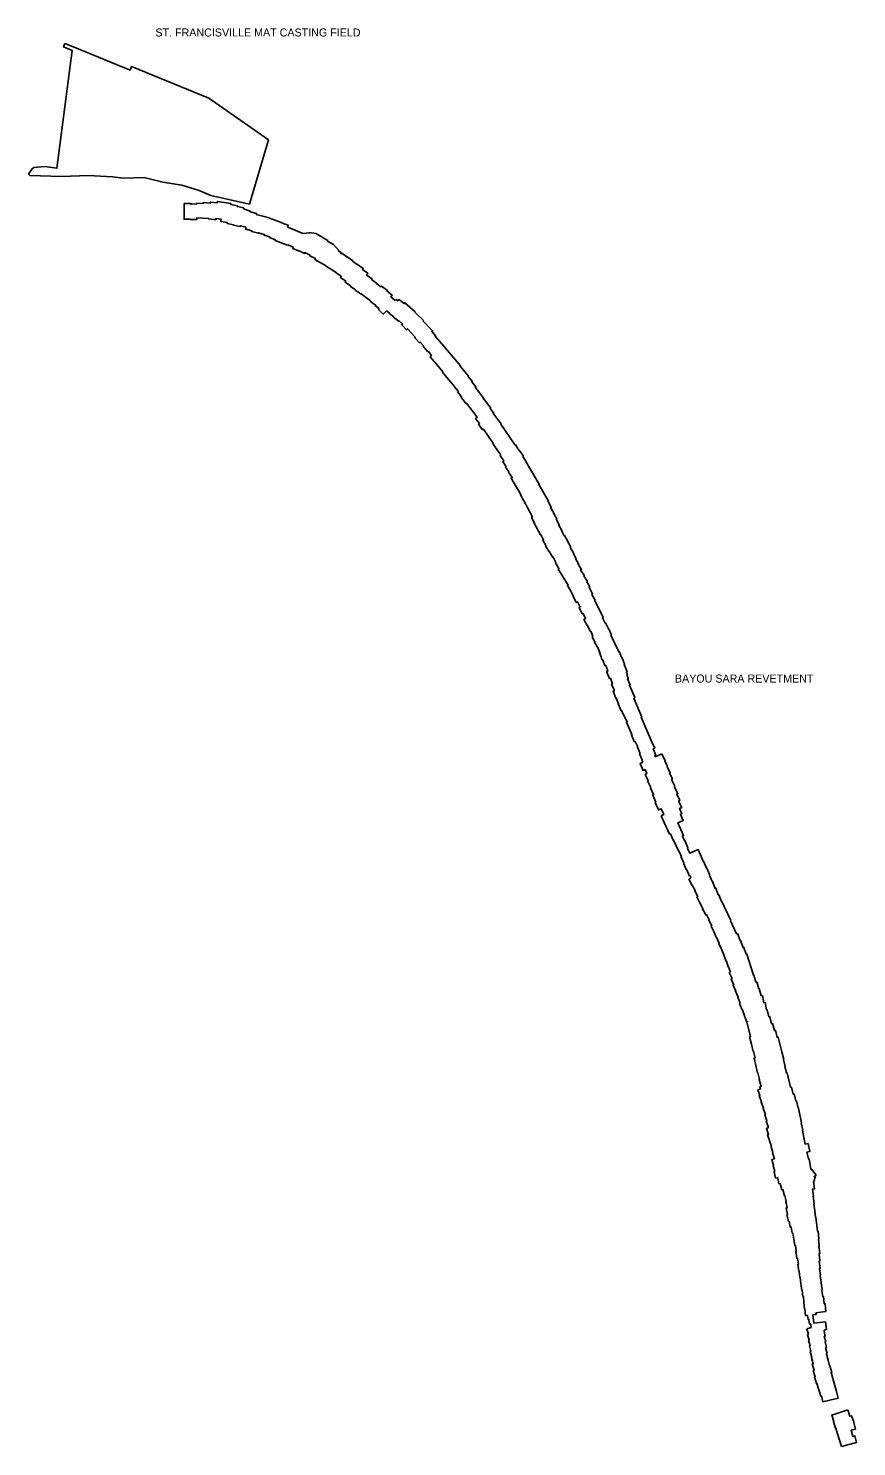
# Model space of a CAD drawing. Extents: x 2650582 to 3923188, y 277893 to 989177.
# Drawn here: x 3261488 to 3278051, y 798511 to 826868 of the extents above; entities that cross this region are included whole.
import ezdxf

# ---------------------------------------------------------------- set-up
doc = ezdxf.new("R2010")
doc.units = 0
doc.layers.add('Level 3', color=7, linetype='Continuous')

msp = doc.modelspace()

# ---------------------------------------------------------------- linework, layer by layer
at = {"layer": 'Level 3'}
for points in [[(3262219, 826568), (3262374, 826504), (3263522, 826035), (3263550, 826105), (3265100, 825470), (3266290, 824639), (3265911, 823356), (3265134, 823529), (3264904, 823625), (3264554, 823730), (3264180, 823795), (3263801, 823888), (3263382, 823873), (3263170, 823899), (3262688, 823928), (3262154, 823909), (3261519, 823927), (3261488, 823956), (3261541, 824036), (3261556, 824054), (3261600, 824086), (3261816, 824105), (3262060, 824071), (3262365, 826427), (3262194, 826497), (3262219, 826568)], [(3267427, 822123), (3267430, 822130), (3267218, 822247), (3267229, 822267), (3267117, 822323), (3267121, 822331), (3267016, 822384), (3267010, 822370), (3266893, 822425), (3266892, 822419), (3266775, 822468), (3266783, 822494), (3266674, 822540), (3266671, 822534), (3266422, 822626), (3266427, 822643), (3266309, 822688), (3266312, 822701), (3266202, 822736), (3266205, 822748), (3266091, 822781), (3266088, 822773), (3265955, 822806), (3265960, 822819), (3265834, 822852), (3265839, 822893), (3265727, 822921), (3265725, 822907), (3265587, 822934), (3265588, 822941), (3265462, 822967), (3265467, 822989), (3265339, 823010), (3265345, 823051), (3265238, 823067), (3265235, 823042), (3265096, 823059), (3265094, 823066), (3264855, 823080), (3264857, 823044), (3264716, 823048), (3264716, 823052), (3264601, 823051), (3264604, 823365), (3264728, 823366), (3264729, 823357), (3264754, 823357), (3264754, 823355), (3264854, 823357), (3264856, 823373), (3264990, 823367), (3264992, 823387), (3265125, 823374), (3265127, 823394), (3265262, 823378), (3265268, 823409), (3265537, 823365), (3265537, 823345), (3265670, 823323), (3265669, 823306), (3265795, 823280), (3265793, 823260), (3265925, 823211), (3265924, 823203), (3266051, 823170), (3266045, 823148), (3266308, 823082), (3266305, 823070)], [(3266305, 823070), (3266308, 823073), (3266562, 822977), (3266561, 822975), (3266685, 822931), (3266672, 822896)], [(3266672, 822896), (3266791, 822850), (3266790, 822845), (3266978, 822766)], [(3266978, 822766), (3266978, 822768), (3267110, 822780), (3267110, 822789), (3267237, 822769), (3267237, 822768), (3267237, 822769), (3267375, 822688), (3267373, 822684), (3267475, 822625), (3267470, 822616), (3267589, 822548), (3267588, 822546), (3267694, 822427), (3267693, 822427), (3267705, 822409)], [(3267705, 822409), (3267745, 822385), (3267734, 822364), (3267738, 822358), (3267743, 822354), (3267755, 822372), (3267859, 822300), (3267860, 822302), (3267976, 822221), (3267970, 822212)], [(3268647, 821221), (3268584, 821154), (3268492, 821247), (3268503, 821260), (3268423, 821328), (3268430, 821334), (3268324, 821417), (3268327, 821420), (3268146, 821561), (3268140, 821555), (3268026, 821634), (3268028, 821641), (3267926, 821714), (3267930, 821718), (3267822, 821795), (3267834, 821815), (3267731, 821885), (3267745, 821911), (3267640, 821982), (3267642, 821988), (3267427, 822123)], [(3267970, 822212), (3268065, 822144), (3268070, 822149), (3268180, 822070), (3268169, 822050), (3268277, 821972), (3268252, 821935), (3268360, 821861), (3268350, 821845), (3268452, 821772), (3268449, 821766), (3268536, 821701)], [(3268536, 821701), (3268551, 821717), (3268668, 821626), (3268662, 821612), (3268760, 821531), (3268739, 821502), (3268823, 821427)], [(3268823, 821427), (3268841, 821447), (3268874, 821418), (3268895, 821447), (3269004, 821367), (3269016, 821382), (3269222, 821199), (3269218, 821193), (3269388, 821029), (3269379, 821019), (3269570, 820824), (3269555, 820812), (3269631, 820719), (3269622, 820711), (3269795, 820515), (3269793, 820511), (3270131, 820124), (3270125, 820117), (3270288, 819912), (3270282, 819905), (3270363, 819812), (3270355, 819804), (3270436, 819704), (3270425, 819694), (3270580, 819489), (3270576, 819485), (3270731, 819284), (3270720, 819274), (3270795, 819170), (3270786, 819162), (3270942, 818959), (3270938, 818953), (3271223, 818538)], [(3270934, 818339), (3270865, 818444), (3270860, 818440), (3270782, 818555), (3270791, 818563), (3270590, 818854), (3270572, 818843), (3270490, 818954), (3270507, 818968), (3270432, 819071), (3270460, 819094), (3270248, 819375), (3270237, 819368), (3270144, 819494), (3270150, 819501), (3270079, 819594), (3270087, 819606), (3270006, 819705), (3270010, 819708), (3269859, 819891), (3269857, 819890), (3269770, 819997), (3269776, 820004), (3269690, 820105), (3269692, 820107), (3269524, 820301), (3269549, 820326), (3269480, 820412), (3269472, 820408), (3269385, 820512), (3269392, 820520), (3269325, 820595), (3269312, 820584), (3269214, 820681), (3269226, 820697), (3269070, 820861), (3269050, 820840), (3268953, 820941), (3268968, 820958), (3268909, 821017), (3268900, 821008), (3268791, 821094), (3268793, 821099), (3268702, 821168), (3268708, 821177), (3268647, 821221)], [(3271223, 818538), (3271226, 818541), (3271299, 818432), (3271301, 818433), (3271386, 818315), (3271376, 818307), (3271450, 818198), (3271442, 818193), (3271704, 817752), (3271694, 817746), (3271888, 817413), (3271879, 817407), (3271943, 817292), (3271932, 817287), (3271994, 817176), (3271991, 817174), (3272053, 817059), (3272042, 817054), (3272101, 816943), (3272095, 816937), (3272158, 816828), (3272151, 816826), (3272204, 816725), (3272208, 816727), (3272278, 816606), (3272274, 816603), (3272334, 816496), (3272325, 816491), (3272393, 816369), (3272386, 816365), (3272444, 816259), (3272435, 816256), (3272492, 816160), (3272483, 816157), (3272549, 816046), (3272532, 816037), (3272608, 815929), (3272595, 815919), (3272666, 815809), (3272657, 815801), (3272713, 815701), (3272703, 815697), (3272767, 815558), (3272758, 815550), (3272819, 815435), (3272814, 815430), (3272980, 815089), (3272972, 815083), (3273024, 814978), (3273030, 814982), (3273089, 814860), (3273096, 814861), (3273146, 814737), (3273138, 814734)], [(3272809, 814594), (3272815, 814598), (3272764, 814708), (3272778, 814716), (3272735, 814819), (3272721, 814816), (3272670, 814931), (3272660, 814926), (3272598, 815052), (3272631, 815069), (3272581, 815171), (3272563, 815164), (3272499, 815289), (3272521, 815299), (3272469, 815401), (3272445, 815391), (3272380, 815517), (3272385, 815520), (3272326, 815627), (3272331, 815630), (3272268, 815729), (3272280, 815736), (3272215, 815842), (3272213, 815840), (3272142, 815960), (3272145, 815962), (3272085, 816057), (3272097, 816067), (3272029, 816184), (3272035, 816188), (3271983, 816296), (3271973, 816291), (3271908, 816402), (3271903, 816400), (3271831, 816524), (3271836, 816526), (3271778, 816634), (3271792, 816641), (3271735, 816742), (3271730, 816739), (3271605, 816975), (3271609, 816976), (3271551, 817090), (3271566, 817100), (3271398, 817423), (3271394, 817420), (3271326, 817540), (3271336, 817548), (3271141, 817875), (3271163, 817888), (3271092, 817998), (3271097, 818001), (3271032, 818093), (3271042, 818102), (3270974, 818207), (3270994, 818219), (3270920, 818331), (3270934, 818339)], [(3273138, 814734), (3273293, 814404), (3273301, 814406), (3273353, 814280), (3273359, 814282), (3273410, 814154), (3273402, 814146), (3273459, 814005), (3273448, 813998), (3273467, 813944), (3273453, 813939), (3273486, 813869), (3273468, 813860), (3273523, 813741), (3273506, 813734), (3273615, 813488), (3273592, 813476), (3273754, 813098), (3273743, 813093), (3273951, 812615), (3273951, 812615), (3274014, 812479), (3273980, 812466), (3274038, 812338), (3274013, 812329), (3274022, 812306)], [(3273775, 812197), (3273757, 812239), (3273765, 812245), (3273711, 812366), (3273720, 812370), (3273666, 812497), (3273672, 812500), (3273619, 812613), (3273601, 812607), (3273546, 812745), (3273556, 812749), (3273451, 812995), (3273459, 812999), (3273350, 813228), (3273342, 813225), (3273284, 813362), (3273291, 813366), (3273241, 813476), (3273241, 813477), (3273236, 813475), (3273179, 813615), (3273208, 813628), (3273152, 813753), (3273170, 813763), (3273126, 813874), (3273111, 813867), (3273051, 814011), (3273076, 814022), (3273033, 814132), (3273016, 814127), (3272966, 814252), (3272958, 814247), (3272939, 814303), (3272906, 814386), (3272913, 814390), (3272867, 814505), (3272861, 814501), (3272809, 814594)], [(3274738, 809876), (3274719, 809924), (3274709, 809918), (3274648, 810055), (3274644, 810053), (3274591, 810179), (3274595, 810183), (3274540, 810299), (3274548, 810303), (3274501, 810413), (3274493, 810408), (3274443, 810523), (3274439, 810522), (3274387, 810640), (3274383, 810639), (3274328, 810765), (3274309, 810757), (3274204, 810989), (3274145, 811124), (3274194, 811150), (3274142, 811264), (3274091, 811241), (3274022, 811391), (3274036, 811400), (3273972, 811540), (3273991, 811549), (3273930, 811685), (3273932, 811687), (3273869, 811820), (3273883, 811827), (3273825, 811953), (3273853, 811967), (3273819, 812048), (3273785, 812029), (3273719, 812173), (3273775, 812197)], [(3274022, 812306), (3274155, 812364)], [(3274155, 812364), (3274221, 812221), (3274218, 812219), (3274267, 812116), (3274260, 812113), (3274323, 811986), (3274308, 811980), (3274367, 811859), (3274351, 811849), (3274415, 811717), (3274403, 811710), (3274473, 811570), (3274452, 811560), (3274516, 811432), (3274490, 811418), (3274553, 811289), (3274507, 811268), (3274555, 811166), (3274528, 811148), (3274579, 811028), (3274477, 810985), (3274591, 810728), (3274566, 810717), (3274612, 810618), (3274619, 810618), (3274678, 810487), (3274669, 810479), (3274714, 810375), (3274885, 810450), (3274985, 810215), (3274989, 810216), (3275051, 810077), (3275054, 810078), (3275114, 809935), (3275110, 809933), (3275162, 809810), (3275166, 809812), (3275219, 809673), (3275233, 809678), (3275284, 809543), (3275294, 809547), (3275343, 809423), (3275348, 809425), (3275534, 809029), (3275530, 809026), (3275650, 808762), (3275666, 808768), (3275721, 808629), (3275727, 808630), (3275779, 808489), (3275798, 808494), (3275842, 808359), (3275854, 808360), (3275989, 807939), (3275996, 807939), (3276035, 807801), (3276058, 807807)], [(3275526, 807998), (3275491, 808105), (3275483, 808102), (3275446, 808215), (3275444, 808214), (3275393, 808344), (3275397, 808346), (3275358, 808447), (3275355, 808445), (3275297, 808573), (3275301, 808574), (3275252, 808684), (3275251, 808684), (3275194, 808812), (3275195, 808813), (3275140, 808919), (3275152, 808925), (3275093, 809040), (3275101, 809044), (3275048, 809150), (3275032, 809142), (3274968, 809267), (3274975, 809270), (3274916, 809386), (3274917, 809387), (3274858, 809502), (3274872, 809509), (3274812, 809624), (3274820, 809628), (3274765, 809734), (3274759, 809731), (3274696, 809854), (3274738, 809876)], [(3275865, 807000), (3275859, 807018), (3275845, 807013), (3275802, 807146), (3275802, 807147), (3275765, 807245), (3275759, 807243), (3275709, 807374), (3275720, 807378), (3275672, 807497), (3275679, 807500), (3275628, 807618), (3275632, 807620), (3275579, 807738), (3275594, 807744), (3275540, 807861), (3275561, 807871), (3275504, 807988), (3275526, 807998)], [(3276058, 807807), (3276095, 807667), (3276101, 807670), (3276144, 807525), (3276165, 807528), (3276198, 807387), (3276219, 807393), (3276247, 807245), (3276261, 807247), (3276295, 807103), (3276316, 807107), (3276351, 806963), (3276370, 806969), (3276407, 806830), (3276426, 806836), (3276460, 806693), (3276483, 806698), (3276557, 806403), (3276554, 806402), (3276592, 806251), (3276588, 806249), (3276622, 806113), (3276616, 806111), (3276651, 805984), (3276659, 805987), (3276731, 805696), (3276745, 805700), (3276779, 805559), (3276802, 805565), (3276836, 805422), (3276848, 805424), (3276882, 805280), (3276891, 805280), (3276951, 804986), (3276942, 804985), (3276976, 804840), (3276966, 804838), (3276997, 804695), (3276994, 804694), (3277024, 804560), (3277078, 804572), (3277117, 804413), (3277054, 804398), (3277085, 804264), (3277098, 804268), (3277135, 804053), (3277148, 804062), (3277244, 803940), (3277199, 803907), (3277221, 803900), (3277198, 803829), (3277199, 803815), (3277191, 803814), (3277209, 803667), (3277169, 803662), (3277189, 803518), (3277181, 803517), (3277198, 803369), (3277196, 803369), (3277214, 803227), (3277217, 803227), (3277230, 803096), (3277234, 803096), (3277268, 802818), (3277280, 802819), (3277295, 802668), (3277286, 802664)], [(3276106, 805853), (3276073, 805988), (3276069, 805986), (3276000, 806278), (3276023, 806284), (3275991, 806415), (3275983, 806414), (3275951, 806556), (3275947, 806556), (3275910, 806704), (3275930, 806710), (3275856, 806997), (3275865, 807000)], [(3276524, 803773), (3276498, 803768), (3276472, 803888), (3276431, 803879), (3276399, 804008), (3276413, 804012), (3276382, 804129), (3276391, 804132), (3276356, 804254), (3276407, 804268), (3276395, 804307), (3276371, 804388), (3276377, 804391), (3276341, 804506), (3276348, 804509), (3276308, 804628), (3276310, 804629), (3276269, 804747), (3276290, 804755), (3276246, 804875), (3276288, 804891), (3276243, 805016), (3276258, 805022), (3276213, 805147), (3276226, 805151), (3276181, 805276), (3276186, 805278), (3276141, 805402), (3276146, 805404), (3276100, 805529), (3276116, 805534), (3276075, 805642), (3276126, 805661)], [(3276126, 805661), (3276114, 805708), (3276142, 805714), (3276101, 805851), (3276106, 805853)], [(3276867, 802282), (3276853, 802279), (3276834, 802416), (3276843, 802418), (3276825, 802534), (3276815, 802532), (3276796, 802658), (3276795, 802658), (3276776, 802782), (3276764, 802780), (3276742, 802902), (3276722, 802899), (3276700, 803018), (3276685, 803014), (3276655, 803152), (3276667, 803155), (3276640, 803280), (3276663, 803286), (3276636, 803413), (3276643, 803414), (3276618, 803530), (3276605, 803527), (3276577, 803652), (3276554, 803647), (3276524, 803773)], [(3277286, 802664), (3277303, 802519), (3277295, 802519), (3277312, 802372), (3277300, 802368), (3277317, 802224), (3277302, 802221), (3277321, 802079), (3277307, 802075), (3277327, 801934), (3277320, 801931), (3277359, 801643), (3277355, 801640), (3277373, 801507), (3277386, 801510), (3277404, 801366), (3277418, 801368), (3277433, 801214), (3277237, 801189)], [(3277070, 801136), (3277028, 801132), (3277015, 801261), (3277010, 801260), (3276996, 801399), (3276996, 801400), (3276986, 801515), (3276975, 801514), (3276961, 801637), (3276955, 801636), (3276936, 801775), (3276938, 801776), (3276921, 801893), (3276917, 801893), (3276900, 802020), (3276896, 802019), (3276876, 802157), (3276885, 802159), (3276867, 802282)], [(3277144, 800890), (3277135, 800964), (3277108, 800960), (3277097, 801056), (3277078, 801054), (3277070, 801136)], [(3277237, 801189), (3277241, 801153), (3277174, 801146), (3277195, 800977), (3277427, 801005), (3277446, 800851), (3277412, 800846)], [(3277377, 799406), (3277347, 799525), (3277332, 799521), (3277295, 799649), (3277294, 799649), (3277257, 799773), (3277250, 799771), (3277210, 799906), (3277218, 799909), (3277182, 800033), (3277199, 800038), (3277164, 800163), (3277182, 800168), (3277146, 800293), (3277157, 800296), (3277124, 800413), (3277137, 800417), (3277106, 800525), (3277118, 800529), (3277088, 800638), (3277100, 800641), (3277069, 800751), (3277086, 800756), (3277055, 800865), (3277144, 800890)], [(3277412, 800846), (3277414, 800839), (3277400, 800835), (3277406, 800782), (3277422, 800723), (3277402, 800718), (3277432, 800608), (3277419, 800605), (3277450, 800496), (3277428, 800489), (3277460, 800372), (3277446, 800368), (3277480, 800243), (3277478, 800242), (3277511, 800127), (3277517, 800129), (3277555, 799995), (3277540, 799990), (3277573, 799874), (3277575, 799875), (3277649, 799613), (3277681, 799482)], [(3277681, 799482), (3277377, 799406)], [(3277746, 798511), (3277711, 798641), (3277705, 798639), (3277671, 798769), (3277666, 798767), (3277636, 798882), (3277630, 798880), (3277586, 799012), (3277592, 799015), (3277552, 799142), (3277875, 799246)], [(3277875, 799246), (3277916, 799119), (3277950, 799130), (3277994, 798997), (3277992, 798996), (3278027, 798863), (3277939, 798839), (3277972, 798716), (3278015, 798727), (3278051, 798593), (3277746, 798511)]]:
    msp.add_lwpolyline(points, dxfattribs=at)

# ---------------------------------------------------------------- texts
for s, p in [('ST. FRANCISVILLE MAT CASTING FIELD', (3264029, 826706)), ('BAYOU SARA REVETMENT', (3274417, 813789))]:
    msp.add_text(s, height=160, dxfattribs=at).set_placement(p)

doc.saveas('drawing.dxf')
